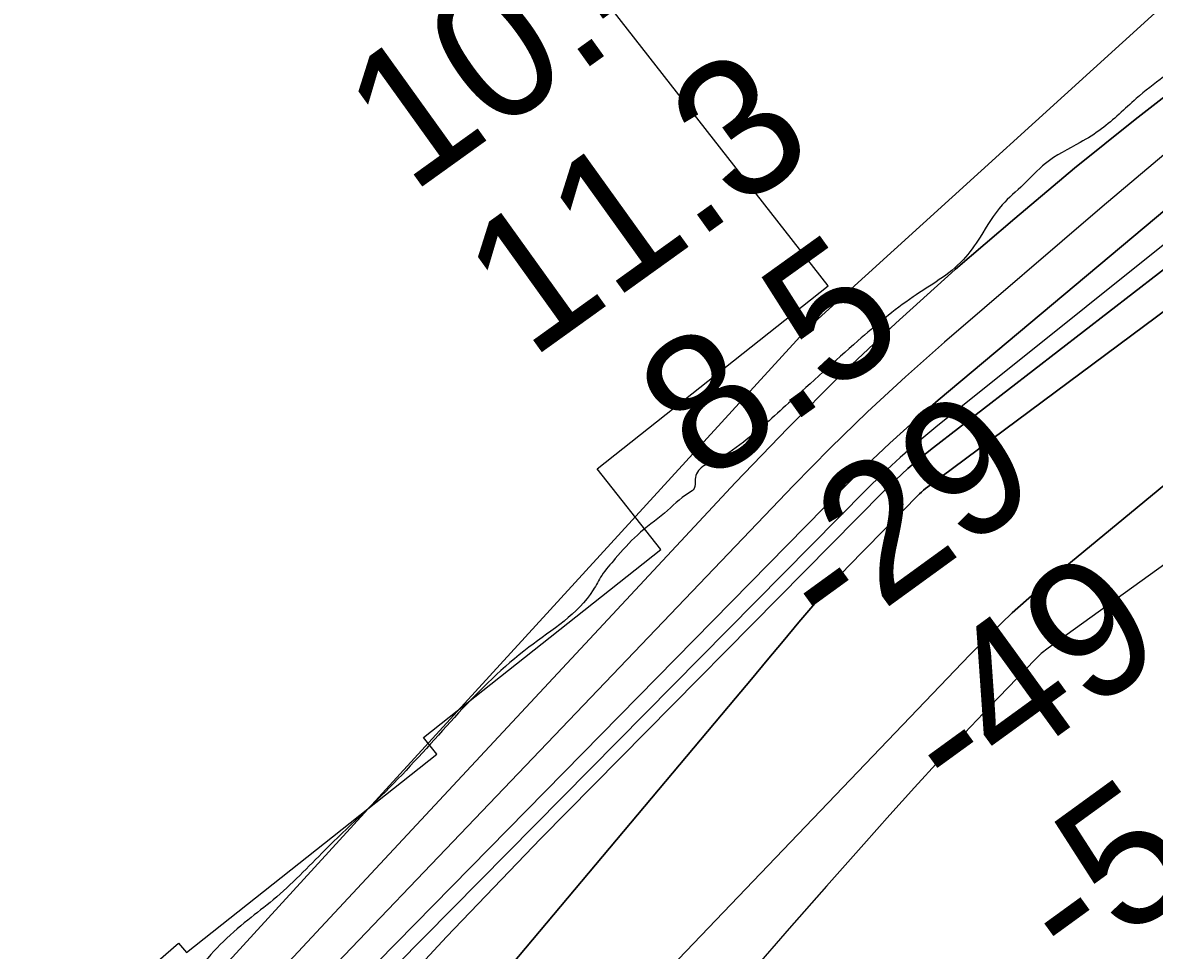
# Model space of a CAD drawing. Extents: x 3281947 to 3319794, y 715894 to 741249.
# Drawn here: x 3296917 to 3297471, y 734164 to 734618 of the extents above; entities that cross this region are included whole.
import ezdxf

# ---------------------------------------------------------------- set-up
doc = ezdxf.new("R2010")
doc.units = 0
for name, color, linetype in [('V-RIVR-EDGE', 7, 'Continuous'), ('V-RIVR-RANG', 7, 'Continuous'), ('V-RRAP-RVMT', 7, 'Continuous'), ('V-TOPO-DPTH', 7, 'Continuous'), ('V-TOPO-MAJR', 7, 'Continuous'), ('V-TOPO-MINR', 7, 'Continuous'), ('V-TOPO-WATR', 7, 'Continuous')]:
    doc.layers.add(name, color=color, linetype=linetype)

msp = doc.modelspace()

# ---------------------------------------------------------------- linework, layer by layer
at = {"layer": 'V-RIVR-EDGE'}
msp.add_spline([(3306927.29, 739468.31), (3306926.13, 739467.23), (3306903.71, 739453.6), (3306870.08, 739429.23), (3306847.25, 739417.27), (3306829.83, 739410.68), (3306783.33, 739383.02), (3306752.2, 739364.86), (3306726.05, 739348.76), (3306702.39, 739335.14), (3306684.96, 739324.83), (3306665.87, 739314.93), (3306638.88, 739297.17), (3306600.27, 739272.81), (3306545.47, 739237.3), (3306523.05, 739219.95), (3306470.34, 739190.23), (3306401.43, 739148.13), (3306343.74, 739117.18), (3306258.66, 739071.39), (3306203.04, 739040.44), (3306174.41, 739028.49), (3306163.21, 739023.54), (3306146.6, 739012.81), (3306119.21, 738998.78), (3306082.68, 738977.73), (3306000.93, 738937.32), (3305897.18, 738886.59), (3305874.36, 738874.63), (3305858.59, 738869.28), (3305835.35, 738857.32), (3305801.32, 738839.99), (3305780.99, 738829.68), (3305760.25, 738823.1), (3305753.19, 738818.97), (3305734.92, 738806.17), (3305715.83, 738794.2), (3305680.14, 738778.95), (3305650.28, 738771.15), (3305639.08, 738767.86), (3305612.52, 738755.08), (3305580.99, 738740.65), (3305562.73, 738732.4), (3305541.97, 738719.6), (3305524.13, 738713.02), (3305499.25, 738706.45), (3305484.73, 738701.09), (3305439.9, 738673.85), (3305385.93, 738638.75), (3305341.51, 738613.16), (3305295.02, 738585.09), (3305260.58, 738568.6), (3305238.58, 738557.05), (3305221.15, 738546.73), (3305195.01, 738536.85), (3305174.27, 738531.09), (3305162.66, 738528.22), (3305151.04, 738521.2), (3305133.19, 738510.89), (3305120.74, 738504.7), (3305108.3, 738501.41), (3305096.27, 738496.88), (3305067.63, 738482.03), (3305036.51, 738467.6), (3305009.95, 738456.89), (3304984.64, 738443.69), (3304966.8, 738435.86), (3304935.69, 738426.82), (3304922.41, 738419.81), (3304917, 738414.02), (3304911.19, 738410.3), (3304904.55, 738406.59), (3304892.52, 738401.64), (3304880.49, 738399.19), (3304872.61, 738396.72), (3304863.48, 738393.01), (3304850.2, 738385.17), (3304841.48, 738379.39), (3304833.19, 738377.75), (3304818.27, 738378.2), (3304809.56, 738374.91), (3304778.86, 738365.86), (3304753.14, 738358.05), (3304727.42, 738348.58), (3304707.92, 738338.27), (3304689.23, 738325.88), (3304632.4, 738306.13), (3304574.74, 738288.86), (3304543.63, 738278.57), (3304508.37, 738263.74), (3304471.85, 738248.08), (3304454.85, 738243.15), (3304430.8, 738241.55), (3304416.3, 738244.07), (3304383.98, 738249.54), (3304362.85, 738252.49), (3304345.86, 738250.88), (3304333.83, 738250.49), (3304318.49, 738245.56), (3304302.71, 738236.89), (3304285.68, 738220.77), (3304275.72, 738214.58), (3304263.68, 738208.8), (3304255.79, 738202.61), (3304240.84, 738187.72), (3304227.13, 738174.91), (3304205.53, 738159.21), (3304180.21, 738143.11), (3304166.93, 738134.44), (3304163.18, 738129.06), (3304156.11, 738118.3), (3304146.14, 738111.69), (3304128.72, 738103.44), (3304110.88, 738098.1), (3304071.47, 738083.28), (3303987.25, 738052.4), (3303903.44, 738017.37), (3303874.39, 738005.01), (3303826.68, 737986.89), (3303754.5, 737961.37), (3303700.56, 737937.88), (3303635.84, 737912.34), (3303612.18, 737899.55), (3303591.43, 737889.66), (3303549.95, 737877.74), (3303524.65, 737869.93), (3303506.81, 737863.75), (3303479.01, 737851.8), (3303451.62, 737837.78), (3303415.53, 737823.77), (3303344.58, 737794.11), (3303284.4, 737764.41), (3303261.99, 737752.86), (3303237.91, 737737.17), (3303213.01, 737723.97), (3303186.03, 737709.53), (3303142.47, 737690.16), (3303097.65, 737667.47), (3303032.5, 737639.45), (3302976.49, 737617.2), (3302929.2, 737601.15), (3302876.52, 737583.05), (3302830.47, 737568.65), (3302796.04, 737555.89), (3302747.5, 737537.77), (3302720.11, 737525.41), (3302695.21, 737512.2), (3302675.29, 737499.82), (3302664.09, 737496.95), (3302635.46, 737484.17), (3302576.13, 737459.86), (3302548.74, 737447.08), (3302510.16, 737433.08), (3302457.47, 737413.73), (3302420.96, 737398.07), (3302391.09, 737388.61), (3302329.27, 737363.9), (3302286.53, 737344.93), (3302210.18, 737311.14), (3302137.58, 737284.79), (3302109.37, 737273.25), (3302086.96, 737264.19), (3302049.2, 737245.63), (3302019.74, 737230.78), (3301976.58, 737211.41), (3301950.44, 737201.11), (3301943.39, 737198.23), (3301933.85, 737194.11), (3301894.01, 737176.38), (3301809.36, 737136.8), (3301743.39, 737108.36), (3301680.73, 737080.75), (3301627.61, 737053.94), (3301579.48, 737032.92), (3301552.93, 737023.04), (3301534.26, 737014.79), (3301493.59, 736995.83), (3301411, 736954.58), (3301362.03, 736929.42), (3301310.58, 736905.51), (3301262.86, 736882.42), (3301215.13, 736859.74), (3301178.2, 736842), (3301149.56, 736826.74), (3301101.42, 736800.33), (3301041.66, 736769.39), (3300976.09, 736738.47), (3300927.54, 736714.13), (3300864.46, 736682.38), (3300815.49, 736658.04), (3300740.37, 736620.92), (3300694.72, 736598.24), (3300651.98, 736576.79), (3300615.05, 736559.89), (3300570.64, 736537.62), (3300525.41, 736513.69), (3300478.51, 736490.18), (3300412.11, 736457.6), (3300368.54, 736435.33), (3300334.5, 736417.17), (3300322.47, 736411.81), (3300311.27, 736408.94), (3300299.25, 736406.07), (3300295.52, 736406.08), (3300294.68, 736404.42), (3300294.66, 736396.96), (3300281.39, 736392.43), (3300255.24, 736375.92), (3300190.5, 736346.24), (3300137.8, 736319.43), (3300120.79, 736312.42), (3300104.6, 736304.17), (3300099.2, 736299.21), (3300086.33, 736291.37), (3300046.9, 736269.91), (3299992.95, 736243.1), (3299941.9, 736215.05), (3299871.76, 736177.5), (3299788.33, 736128.8), (3299655.93, 736055.76), (3299580.81, 736015.33), (3299521.04, 735981.49), (3299469.98, 735950.53), (3299434.7, 735930.72), (3299399, 735909.67), (3299352.93, 735884.92), (3299310.19, 735863.05), (3299289.02, 735851.91), (3299266.19, 735838.29), (3299249.17, 735827.14), (3299241.27, 735819.29), (3299240.02, 735816.39), (3299238.36, 735813.08), (3299235.87, 735811.01), (3299230.47, 735809.37), (3299225.08, 735806.89), (3299193.94, 735785.83), (3299175.68, 735777.17), (3299154.93, 735763.96), (3299106.35, 735732.58), (3299056.54, 735703.69), (3299005.48, 735671.9), (3298963.97, 735645.89), (3298895.08, 735610.83), (3298849, 735583.17), (3298814.97, 735563.78), (3298791.31, 735550.16), (3298777.2, 735542.32), (3298768.49, 735541.51), (3298762.28, 735542.35), (3298759.79, 735543.19), (3298757.3, 735541.95), (3298755.22, 735538.23), (3298752.3, 735529.12), (3298741.91, 735517.95), (3298733.18, 735507.61), (3298717.81, 735496.04), (3298693.33, 735486.15), (3298651.82, 735458.9), (3298592.03, 735419.67), (3298532.25, 735380.03), (3298484.1, 735349.89), (3298445.07, 735323.88), (3298407.29, 735299.1), (3298382.8, 735283.41), (3298379.07, 735283.42), (3298372.45, 735288), (3298370.37, 735286.34), (3298373.26, 735281.36), (3298375.32, 735278.46), (3298372.41, 735275.15), (3298357.47, 735264.82), (3298336.29, 735249.12), (3298313.87, 735235.09), (3298289.37, 735216.5), (3298260.31, 735195.84), (3298236.64, 735177.25), (3298208.4, 735155.77), (3298183.07, 735137.18), (3298161.48, 735121.89), (3298140.29, 735103.3), (3298125.34, 735088.83), (3298116.19, 735078.9), (3298113.69, 735074.35), (3298097.08, 735060.71), (3298092.52, 735061.14), (3298082.55, 735052.04), (3298053.07, 735030.98), (3298015.7, 735004.13), (3297985.4, 734984.31), (3297950.93, 734959.52), (3297922.28, 734938.87), (3297903.6, 734926.48), (3297899.03, 734921.93), (3297888.64, 734910.35), (3297879.91, 734901.26), (3297866.21, 734893.42), (3297848.79, 734885.58), (3297830.51, 734869.46), (3297800.18, 734841.77), (3297778.17, 734825.24), (3297773.18, 734817.38), (3297767.79, 734817.39), (3297757.83, 734811.2), (3297737.07, 734797.16), (3297708.83, 734775.26), (3297691.81, 734762.04), (3297668.97, 734745.93), (3297649.04, 734731.89), (3297632.43, 734721.57), (3297622.89, 734718.28), (3297613.35, 734713.74), (3297603.79, 734704.23), (3297598.38, 734695.54), (3297582.6, 734681.07), (3297559.33, 734659.16), (3297519.87, 734623.61), (3297489.97, 734601.31), (3297462.56, 734580.65), (3297445.53, 734565.77), (3297435.15, 734559.16), (3297418.13, 734548.84), (3297407.33, 734538.51), (3297396.95, 734528.59), (3297386.13, 734512.86), (3297377.81, 734501.69), (3297353.31, 734483.52), (3297326.32, 734462.03), (3297292.25, 734431.44), (3297270.24, 734412.43), (3297255.3, 734402.93), (3297250.32, 734400.46), (3297246.57, 734394.25), (3297246.14, 734389.69), (3297243.65, 734387.63), (3297231.61, 734377.71), (3297218.32, 734366.96), (3297207.51, 734355.39), (3297200.86, 734347.11), (3297196.7, 734340.08), (3297165.13, 734311.97), (3297099.06, 734245.4), (3297065.41, 734212.74), (3297040.06, 734188.35), (3297027.6, 734178.43), (3297002.26, 734152.8), (3296989.36, 734134.59), (3296962.77, 734110.2)], degree=3, dxfattribs=at)
at = {"layer": 'V-RRAP-RVMT'}
msp.add_lwpolyline([(3296319.56, 733548.71), (3296422.6, 733652.42), (3296425.07, 733649.88), (3296527.02, 733753.5), (3296533.19, 733746.87), (3296636.64, 733850.72), (3296640.35, 733846.92), (3296732.06, 733939.23), (3296743.8, 733926.94), (3296827.22, 734011.05), (3296835.87, 734001.56), (3296940.49, 734100.68), (3296930.04, 734111.86), (3296993.63, 734167.1), (3296997.55, 734162.61), (3297120.19, 734259.62), (3297113.63, 734267.89), (3297229.87, 734359.93), (3297198.6, 734399.42), (3297311.68, 734488.96), (3297049.18, 734824.95)], dxfattribs=at)
at = {"layer": 'V-TOPO-DPTH'}
for points in [[(3296210.7, 733064.97), (3296541.5, 733439.2), (3296666.77, 733581.99), (3296791.31, 733725.41), (3296914.78, 733869.76), (3297037.52, 734014.73), (3297266.36, 734287.07), (3297274.13, 734296.35), (3297281.9, 734305.63), (3297289.64, 734314.93), (3297297.37, 734324.24), (3297305.21, 734333.45), (3297313.21, 734342.52), (3297321.44, 734351.38), (3297329.82, 734360.1), (3297356.44, 734387.05), (3297357.41, 734387.99), (3297358.41, 734388.89), (3297359.44, 734389.75), (3297360.51, 734390.58), (3298070.52, 734918.48)], [(3296210.7, 733064.97), (3296541.5, 733439.2), (3296666.77, 733581.99), (3296791.31, 733725.41), (3296914.78, 733869.76), (3297037.52, 734014.73), (3297266.36, 734287.07), (3297274.13, 734296.35), (3297281.9, 734305.63), (3297289.64, 734314.93), (3297297.37, 734324.24), (3297305.21, 734333.45), (3297313.21, 734342.52), (3297321.44, 734351.38), (3297329.82, 734360.1), (3297356.44, 734387.05), (3297357.41, 734387.99), (3297358.41, 734388.89), (3297359.44, 734389.75), (3297360.51, 734390.58), (3298070.52, 734918.48)], [(3296208.57, 733080.89), (3296433.82, 733348.58), (3296513.15, 733443.01), (3296592.36, 733537.53), (3296671.42, 733632.18), (3296750.37, 733726.92), (3296822.7, 733813.87), (3296865.34, 733865.25), (3296907.89, 733916.71), (3296950.31, 733968.27), (3296992.65, 734019.9), (3297035.62, 734070.96), (3297079.52, 734121.18), (3297124.81, 734170.15), (3297171.03, 734218.29), (3297339.03, 734388.39), (3297344.84, 734394.04), (3297350.79, 734399.53), (3297356.95, 734404.77), (3297363.26, 734409.85), (3297681.56, 734656.11)], [(3297681.56, 734656.11), (3297363.26, 734409.85), (3297356.95, 734404.77), (3297350.79, 734399.53), (3297344.84, 734394.04), (3297339.03, 734388.39), (3297171.03, 734218.29), (3297124.81, 734170.15), (3297079.52, 734121.18), (3297035.62, 734070.96), (3296992.65, 734019.9), (3296950.31, 733968.27), (3296907.89, 733916.71), (3296865.34, 733865.25), (3296822.7, 733813.87), (3296750.37, 733726.92), (3296671.42, 733632.18), (3296592.36, 733537.53), (3296513.15, 733443.01), (3296433.82, 733348.58), (3296208.57, 733080.89)], [(3297492.19, 734593.98), (3297462.1, 734570.45), (3297432.34, 734546.53), (3297403.06, 734522.01), (3297374.11, 734497.09), (3297372.19, 734495.4), (3297344.83, 734470.63), (3297317.98, 734445.34), (3297291.91, 734419.25), (3297266.34, 734392.64), (3296813.38, 733906.62), (3296711.04, 733794.19), (3296610.5, 733680.21), (3296512.67, 733563.9), (3296416.64, 733446.03), (3296244.86, 733230.03)], [(3296244.86, 733230.03), (3296416.64, 733446.03), (3296512.67, 733563.9), (3296610.5, 733680.21), (3296711.04, 733794.19), (3296813.38, 733906.62), (3297266.34, 734392.64), (3297291.91, 734419.25), (3297317.98, 734445.34), (3297344.83, 734470.63), (3297372.19, 734495.4), (3297374.11, 734497.09), (3297403.06, 734522.01), (3297432.34, 734546.53), (3297462.1, 734570.45), (3297492.19, 734593.98)], [(3297516.86, 734559.84), (3297365.65, 734432.92), (3297353.66, 734422.55), (3297341.86, 734411.95), (3297330.38, 734401.02), (3297319.11, 734389.87), (3296999.92, 734064.89), (3296921.99, 733983.18), (3296845.7, 733900.01), (3296771.88, 733814.65), (3296699.7, 733727.82), (3296639.64, 733653.38), (3296598.65, 733602.73), (3296557.56, 733552.16), (3296516.32, 733501.71), (3296474.98, 733451.35), (3296433.96, 733400.74), (3296393.46, 733349.72), (3296353.76, 733298.08)], [(3296353.76, 733298.08), (3296393.46, 733349.72), (3296433.96, 733400.74), (3296474.98, 733451.35), (3296516.32, 733501.71), (3296557.56, 733552.16), (3296598.65, 733602.73), (3296639.64, 733653.38), (3296699.7, 733727.82), (3296771.88, 733814.65), (3296845.7, 733900.01), (3296921.99, 733983.18), (3296999.92, 734064.89), (3297319.11, 734389.87), (3297330.38, 734401.02), (3297341.86, 734411.95), (3297353.66, 734422.55), (3297365.65, 734432.92), (3297516.86, 734559.84)], [(3297594.62, 734489.03), (3297423.88, 734348.07), (3297412.77, 734338.56), (3297401.89, 734328.81), (3297391.36, 734318.67), (3297381.07, 734308.29), (3297227.52, 734147.89), (3297140.95, 734056.83), (3297054.79, 733965.36), (3296969.28, 733873.3), (3296884.19, 733780.84), (3296310.9, 733153.58)], [(3296310.9, 733153.58), (3296884.19, 733780.84), (3296969.28, 733873.3), (3297054.79, 733965.36), (3297140.95, 734056.83), (3297227.52, 734147.89), (3297381.07, 734308.29), (3297391.36, 734318.67), (3297401.89, 734328.81), (3297412.77, 734338.56), (3297423.88, 734348.07), (3297594.62, 734489.03)]]:
    msp.add_lwpolyline(points, dxfattribs=at)
at = {"layer": 'V-TOPO-MAJR'}
msp.add_lwpolyline([(3298379.31, 735002.78), (3297419.39, 734311.57), (3297416.1, 734308.97), (3297414.56, 734307.55), (3297413.06, 734306.07), (3297390.97, 734282.99), (3297378.54, 734269.87), (3297366.2, 734256.66), (3297354, 734243.32), (3297341.9, 734229.89), (3297329.21, 734215.66), (3297310.89, 734195.01), (3297292.64, 734174.29), (3297274.5, 734153.48), (3297256.43, 734132.61), (3296292.93, 733013.6)], dxfattribs=at)
at = {"layer": 'V-TOPO-MINR'}
for points in [[(3298684.21, 735509.44), (3298518.83, 735407.4), (3298491.09, 735389.91), (3298463.6, 735372.05), (3298436.46, 735353.65), (3298409.57, 735334.89), (3297912.46, 734980.69), (3297805.5, 734901.56), (3297700.52, 734819.99), (3297598.51, 734734.72), (3297498.48, 734647), (3297301.39, 734467.87), (3296645.85, 733751.2), (3296554, 733648.86), (3296463.46, 733545.39), (3296374.88, 733440.24), (3296287.62, 733333.96)], [(3298070.52, 734918.48), (3297360.51, 734390.58), (3297359.44, 734389.75), (3297358.41, 734388.89), (3297357.41, 734387.99), (3297356.44, 734387.05), (3297329.82, 734360.1), (3297321.44, 734351.38), (3297313.21, 734342.52), (3297305.21, 734333.45), (3297297.37, 734324.24), (3297289.64, 734314.93), (3297281.9, 734305.63), (3297274.13, 734296.35), (3297266.36, 734287.07), (3297037.52, 734014.73), (3296914.78, 733869.76), (3296791.31, 733725.41), (3296666.77, 733581.99), (3296541.5, 733439.2), (3296210.7, 733064.97)], [(3297681.56, 734656.11), (3297363.26, 734409.85), (3297356.95, 734404.77), (3297350.79, 734399.53), (3297344.84, 734394.04), (3297339.03, 734388.39), (3297171.03, 734218.29), (3297124.81, 734170.15), (3297079.52, 734121.18), (3297035.62, 734070.96), (3296992.65, 734019.9), (3296950.31, 733968.27), (3296907.89, 733916.71), (3296865.34, 733865.25), (3296822.7, 733813.87), (3296750.37, 733726.92), (3296671.42, 733632.18), (3296592.36, 733537.53), (3296513.15, 733443.01), (3296433.82, 733348.58), (3296208.57, 733080.89)], [(3297585.29, 734596.6), (3297364.41, 734419.77), (3297355.58, 734412.44), (3297346.92, 734404.91), (3297338.54, 734397.09), (3297330.33, 734389.06), (3297087.08, 734142.76), (3297024.22, 734077.24), (3296962.68, 734010.55), (3296903.1, 733942.09), (3296844.83, 733872.46), (3296787.45, 733802.03), (3296729.95, 733731.7), (3296672.24, 733661.53), (3296614.41, 733591.46), (3296611.33, 733587.74), (3296552.02, 733515.76), (3296492.91, 733443.62), (3296434.11, 733371.23), (3296375.52, 733298.66), (3296207.11, 733089.18)], [(3297504.23, 734576.83), (3297445.87, 734527.64), (3297368.75, 734461.36), (3297349.67, 734444.47), (3297330.94, 734427.22), (3297312.72, 734409.42), (3297294.84, 734391.27), (3296908.1, 733986.7), (3296817.27, 733889.15), (3296728.19, 733790.06), (3296641.74, 733688.67), (3296557.05, 733585.75), (3296438.83, 733438.17), (3296414.51, 733407.92), (3296390.13, 733377.73), (3296365.65, 733347.61), (3296341.11, 733317.55)], [(3297516.86, 734559.84), (3297365.65, 734432.92), (3297353.66, 734422.55), (3297341.86, 734411.95), (3297330.38, 734401.02), (3297319.11, 734389.87), (3296999.92, 734064.89), (3296921.99, 733983.18), (3296845.7, 733900.01), (3296771.88, 733814.65), (3296699.7, 733727.82), (3296639.64, 733653.38), (3296598.65, 733602.73), (3296557.56, 733552.16), (3296516.32, 733501.71), (3296474.98, 733451.35), (3296433.96, 733400.74), (3296393.46, 733349.72), (3296353.76, 733298.08)], [(3297594.62, 734489.03), (3297423.88, 734348.07), (3297412.77, 734338.56), (3297401.89, 734328.81), (3297391.36, 734318.67), (3297381.07, 734308.29), (3297227.52, 734147.89), (3297140.95, 734056.83), (3297054.79, 733965.36), (3296969.28, 733873.3), (3296884.19, 733780.84), (3296310.9, 733153.58)]]:
    msp.add_lwpolyline(points, dxfattribs=at)
at = {"layer": 'V-TOPO-WATR'}
msp.add_lwpolyline([(3297492.19, 734593.98), (3297462.1, 734570.45), (3297432.34, 734546.53), (3297403.06, 734522.01), (3297374.11, 734497.09), (3297372.19, 734495.4), (3297344.83, 734470.63), (3297317.98, 734445.34), (3297291.91, 734419.25), (3297266.34, 734392.64), (3296813.38, 733906.62), (3296711.04, 733794.19), (3296610.5, 733680.21), (3296512.67, 733563.9), (3296416.64, 733446.03), (3296244.86, 733230.03)], dxfattribs=at)

# ---------------------------------------------------------------- texts
at = {"layer": 'V-RIVR-RANG'}
for s, rotation, p in [('10.4', 35.6783, (3297107.46, 734533.59)), ('11.3', 35.6783, (3297165.98, 734452.51)), ('8.5', 35.6783, (3297251.51, 734390.81)), ('-29', 35.9779, (3297313.85, 734311.94)), ('-49', 35.9779, (3297374.94, 734232.72)), ('-54', 35.9779, (3297431.76, 734150.39))]:
    msp.add_text(s, height=67, rotation=rotation, dxfattribs=at).set_placement(p)

doc.saveas('drawing.dxf')
